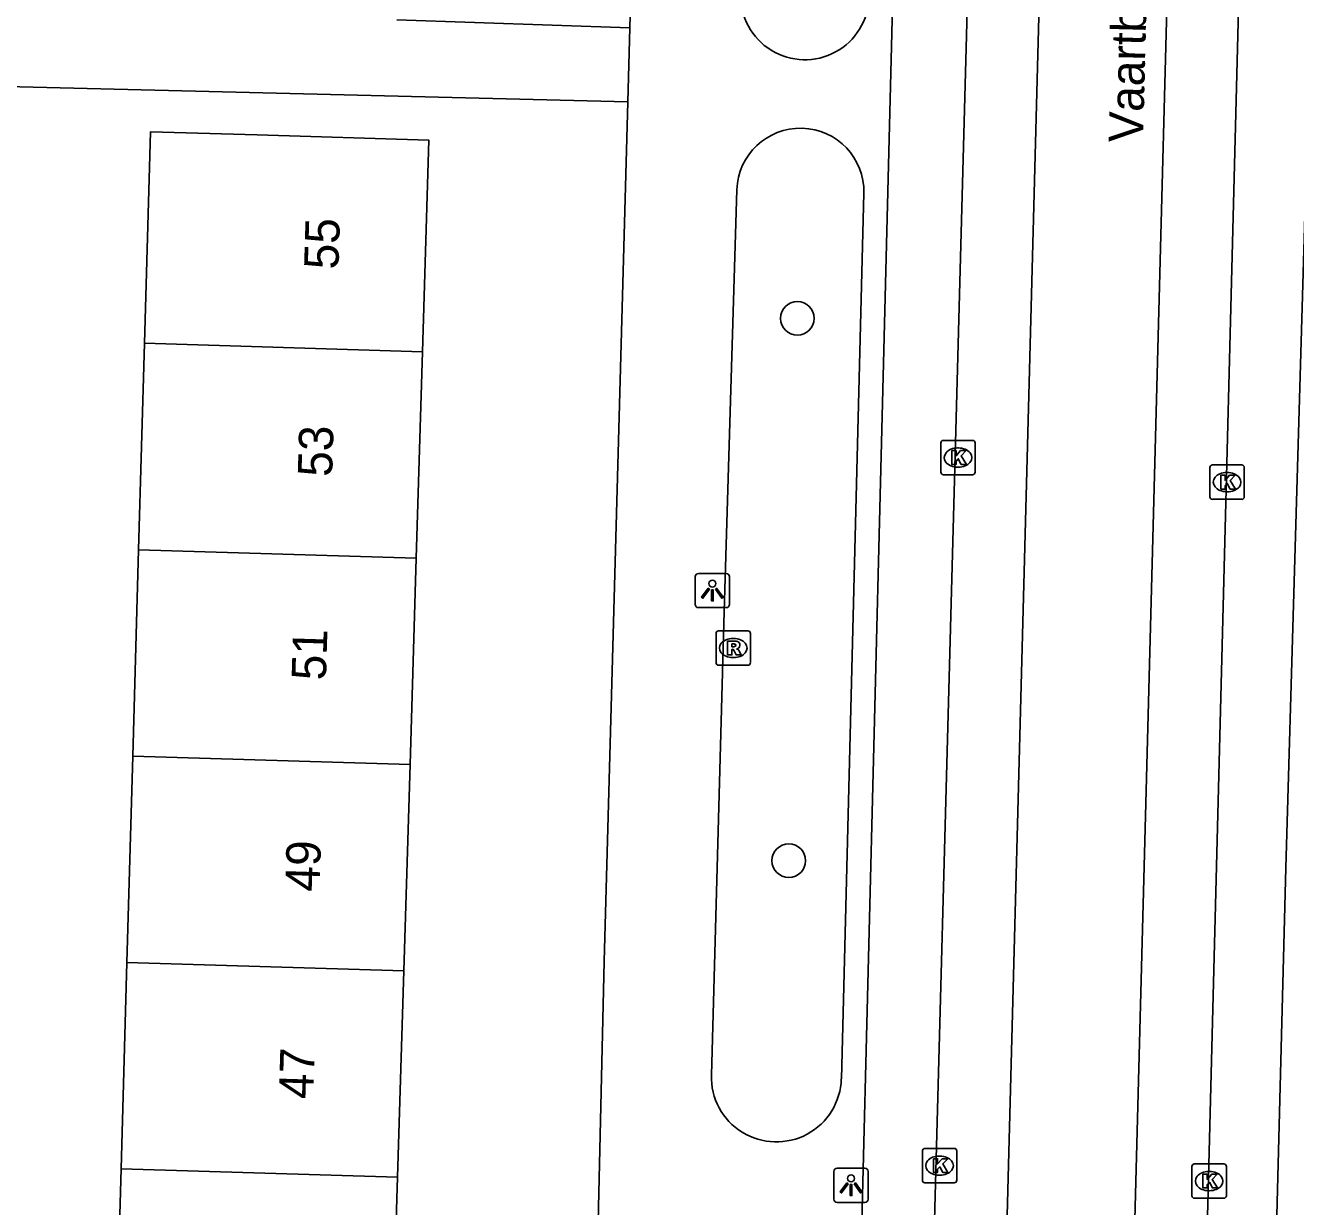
# Model space of a CAD drawing. Extents: x 162026 to 163499, y 387297 to 388169.
# Drawn here: x 162868.46 to 162905.41, y 387834.43 to 387868.81 of the extents above; entities that cross this region are included whole.
import ezdxf

# ---------------------------------------------------------------- set-up
doc = ezdxf.new("R2010")
doc.units = 0
for name, color, linetype in [('IMGEO_Boom', 7, 'Continuous'), ('IMGEO_Fietspad_gesloten', 7, 'Continuous'), ('IMGEO_Kolk', 7, 'Continuous'), ('IMGEO_Lichtpunt', 7, 'Continuous'), ('IMGEO_Openbare_ruimte_label', 7, 'Continuous'), ('IMGEO_Pand', 7, 'Continuous'), ('IMGEO_Pand_nummerreeks', 7, 'Continuous'), ('IMGEO_Rijbaan_lokaal_gesloten', 7, 'Continuous'), ('IMGEO_Rioolput', 7, 'Continuous'), ('IMGEO_Voetpad_open', 7, 'Continuous')]:
    doc.layers.add(name, color=color, linetype=linetype)

msp = doc.modelspace()

# ---------------------------------------------------------------- linework, layer by layer
at = {"layer": 'IMGEO_Boom'}
for centre in [(162890.92, 387860.285), (162890.67, 387844.501)]:
    msp.add_circle(centre, 0.489, dxfattribs=at)
at = {"layer": 'IMGEO_Fietspad_gesloten'}
for points in [[(162893.38, 387777.248), (162896.663, 387899.08), (162897.009, 387912.273)], [(162901.376, 387776.703), (162904.55, 387900.274), (162904.774, 387906.812)]]:
    msp.add_lwpolyline(points, dxfattribs=at)
at = {"layer": 'IMGEO_Kolk'}
for p, q in [((162895.092, 387855.808), (162895.092, 387856.66)), ((162895.167, 387856.734), (162896.019, 387856.734)), ((162895.58, 387856.514), (162895.605, 387856.514)), ((162896.093, 387856.66), (162896.093, 387855.808)), ((162896.019, 387855.734), (162895.167, 387855.734)), ((162895.603, 387855.954), (162895.578, 387855.954)), ((162902.919, 387855.092), (162902.919, 387855.944)), ((162902.994, 387856.018), (162903.846, 387856.018)), ((162903.407, 387855.798), (162903.432, 387855.798)), ((162903.92, 387855.944), (162903.92, 387855.092)), ((162903.846, 387855.018), (162902.994, 387855.018)), ((162903.43, 387855.238), (162903.405, 387855.238)), ((162894.631, 387836.126), (162895.483, 387836.126)), ((162894.556, 387835.2), (162894.556, 387836.052)), ((162895.044, 387835.906), (162895.069, 387835.906)), ((162895.557, 387836.052), (162895.557, 387835.2)), ((162895.067, 387835.346), (162895.042, 387835.346)), ((162902.399, 387834.75), (162902.399, 387835.602)), ((162902.474, 387835.676), (162903.326, 387835.676)), ((162902.887, 387835.456), (162902.912, 387835.456)), ((162903.4, 387835.602), (162903.4, 387834.75)), ((162895.483, 387835.126), (162894.631, 387835.126)), ((162903.326, 387834.676), (162902.474, 387834.676)), ((162902.91, 387834.896), (162902.885, 387834.896))]:
    msp.add_line(p, q, dxfattribs=at)
for points in [[(162895.092, 387855.808), (162895.092, 387856.66)], [(162895.167, 387856.734), (162896.019, 387856.734)], [(162895.413, 387856.434), (162895.536, 387856.434), (162895.536, 387856.283), (162895.666, 387856.434), (162895.83, 387856.434), (162895.684, 387856.283), (162895.837, 387856.034), (162895.685, 387856.034), (162895.6, 387856.198), (162895.536, 387856.131), (162895.536, 387856.034), (162895.413, 387856.034), (162895.413, 387856.434)], [(162896.093, 387856.66), (162896.093, 387855.808)], [(162896.019, 387855.734), (162895.167, 387855.734)], [(162902.919, 387855.092), (162902.919, 387855.944)], [(162902.994, 387856.018), (162903.846, 387856.018)], [(162903.24, 387855.718), (162903.363, 387855.718), (162903.363, 387855.567), (162903.493, 387855.718), (162903.657, 387855.718), (162903.511, 387855.567), (162903.664, 387855.318), (162903.512, 387855.318), (162903.427, 387855.482), (162903.363, 387855.415), (162903.363, 387855.318), (162903.24, 387855.318), (162903.24, 387855.718)], [(162903.92, 387855.944), (162903.92, 387855.092)], [(162903.846, 387855.018), (162902.994, 387855.018)], [(162894.631, 387836.126), (162895.483, 387836.126)], [(162894.556, 387835.2), (162894.556, 387836.052)], [(162894.877, 387835.826), (162895, 387835.826), (162895, 387835.675), (162895.13, 387835.826), (162895.294, 387835.826), (162895.148, 387835.675), (162895.301, 387835.426), (162895.149, 387835.426), (162895.064, 387835.59), (162895, 387835.523), (162895, 387835.426), (162894.877, 387835.426), (162894.877, 387835.826)], [(162895.557, 387836.052), (162895.557, 387835.2)], [(162902.399, 387834.75), (162902.399, 387835.602)], [(162902.474, 387835.676), (162903.326, 387835.676)], [(162902.72, 387835.376), (162902.843, 387835.376), (162902.843, 387835.225), (162902.973, 387835.376), (162903.137, 387835.376), (162902.991, 387835.225), (162903.144, 387834.976), (162902.992, 387834.976), (162902.907, 387835.14), (162902.843, 387835.073), (162902.843, 387834.976), (162902.72, 387834.976), (162902.72, 387835.376)], [(162903.4, 387835.602), (162903.4, 387834.75)], [(162895.483, 387835.126), (162894.631, 387835.126)], [(162903.326, 387834.676), (162902.474, 387834.676)]]:
    msp.add_lwpolyline(points, dxfattribs=at)
for centre, start, end in [((162895.169, 387856.658), 91.552, 178.448), ((162895.169, 387856.658), 91.552, 178.448), ((162896.017, 387856.658), 1.552, 88.448), ((162896.017, 387856.658), 1.552, 88.448), ((162895.169, 387855.81), 181.552, 268.448), ((162895.169, 387855.81), 181.552, 268.448), ((162896.017, 387855.81), 271.552, 358.448), ((162896.017, 387855.81), 271.552, 358.448), ((162902.996, 387855.942), 91.552, 178.448), ((162902.996, 387855.942), 91.552, 178.448), ((162903.844, 387855.942), 1.552, 88.448), ((162903.844, 387855.942), 1.552, 88.448), ((162902.996, 387855.094), 181.552, 268.448), ((162902.996, 387855.094), 181.552, 268.448), ((162903.844, 387855.094), 271.552, 358.448), ((162903.844, 387855.094), 271.552, 358.448), ((162894.633, 387836.05), 91.552, 178.448), ((162894.633, 387836.05), 91.552, 178.448), ((162895.481, 387836.05), 1.552, 88.448), ((162895.481, 387836.05), 1.552, 88.448), ((162902.476, 387835.6), 91.552, 178.448), ((162902.476, 387835.6), 91.552, 178.448), ((162903.324, 387835.6), 1.552, 88.448), ((162903.324, 387835.6), 1.552, 88.448), ((162894.633, 387835.202), 181.552, 268.448), ((162894.633, 387835.202), 181.552, 268.448), ((162895.481, 387835.202), 271.552, 358.448), ((162895.481, 387835.202), 271.552, 358.448), ((162902.476, 387834.752), 181.552, 268.448), ((162902.476, 387834.752), 181.552, 268.448), ((162903.324, 387834.752), 271.552, 358.448), ((162903.324, 387834.752), 271.552, 358.448)]:
    msp.add_arc(centre, 0.0765, start, end, dxfattribs=at)
for centre, major_axis, ratio, start_param, end_param in [((162895.579, 387856.234), (-0.387, 0.002), 0.722429, 4.712389, 7.853982), ((162895.604, 387856.234), (-0.39, 0.002), 0.717154, 1.570796, 4.712389), ((162903.406, 387855.518), (-0.387, 0.002), 0.722429, 4.712389, 7.853982), ((162903.431, 387855.518), (-0.39, 0.002), 0.717154, 1.570796, 4.712389), ((162895.043, 387835.626), (-0.387, 0.002), 0.722429, 4.712389, 7.853982), ((162895.068, 387835.626), (-0.39, 0.002), 0.717154, 1.570796, 4.712389), ((162902.886, 387835.176), (-0.387, 0.002), 0.722429, 4.712389, 7.853982), ((162902.911, 387835.176), (-0.39, 0.002), 0.717154, 1.570796, 4.712389)]:
    msp.add_ellipse(centre, major_axis=major_axis, ratio=ratio, start_param=start_param, end_param=end_param, dxfattribs=at)
at = {"layer": 'IMGEO_Lichtpunt'}
for p, q in [((162887.947, 387852.767), (162887.947, 387851.96)), ((162887.947, 387852.767), (162887.947, 387851.96)), ((162888.849, 387852.862), (162888.041, 387852.862)), ((162888.849, 387852.862), (162888.041, 387852.862)), ((162888.943, 387851.96), (162888.943, 387852.767)), ((162888.943, 387851.96), (162888.943, 387852.767)), ((162888.041, 387851.866), (162888.849, 387851.866)), ((162888.041, 387851.866), (162888.849, 387851.866)), ((162891.982, 387835.458), (162891.982, 387834.651)), ((162891.982, 387835.458), (162891.982, 387834.651)), ((162892.884, 387835.553), (162892.076, 387835.553)), ((162892.884, 387835.553), (162892.076, 387835.553)), ((162892.978, 387834.651), (162892.978, 387835.458)), ((162892.978, 387834.651), (162892.978, 387835.458)), ((162892.076, 387834.557), (162892.884, 387834.557)), ((162892.076, 387834.557), (162892.884, 387834.557))]:
    msp.add_line(p, q, dxfattribs=at)
for points in [[(162888.321, 387852.431), (162888.36, 387852.403), (162888.172, 387852.141), (162888.134, 387852.168), (162888.321, 387852.431)], [(162888.423, 387852.383), (162888.47, 387852.383), (162888.47, 387852.061), (162888.423, 387852.061), (162888.423, 387852.383)], [(162888.533, 387852.403), (162888.571, 387852.43), (162888.758, 387852.168), (162888.719, 387852.14), (162888.533, 387852.403)], [(162892.356, 387835.122), (162892.395, 387835.094), (162892.207, 387834.832), (162892.169, 387834.859), (162892.356, 387835.122)], [(162892.458, 387835.074), (162892.505, 387835.074), (162892.505, 387834.752), (162892.458, 387834.752), (162892.458, 387835.074)], [(162892.568, 387835.094), (162892.606, 387835.121), (162892.793, 387834.859), (162892.754, 387834.831), (162892.568, 387835.094)]]:
    msp.add_lwpolyline(points, dxfattribs=at)
for centre in [(162888.446, 387852.565), (162892.481, 387835.256)]:
    msp.add_circle(centre, 0.0994, dxfattribs=at)
for centre, start, end in [((162888.041, 387852.767), 90, 180), ((162888.041, 387852.767), 90, 180), ((162888.849, 387852.767), 0, 90), ((162888.849, 387852.767), 0, 90), ((162888.041, 387851.96), 180, 270), ((162888.041, 387851.96), 180, 270), ((162888.849, 387851.96), 270, 0), ((162888.849, 387851.96), 270, 360), ((162892.076, 387835.458), 90, 180), ((162892.076, 387835.458), 90, 180), ((162892.884, 387835.458), 0, 90), ((162892.884, 387835.458), 0, 90), ((162892.076, 387834.651), 180, 270), ((162892.076, 387834.651), 180, 270), ((162892.884, 387834.651), 270, 0), ((162892.884, 387834.651), 270, 360)]:
    msp.add_arc(centre, 0.0946, start, end, dxfattribs=at)
at = {"layer": 'IMGEO_Pand'}
for points in [[(162880.015, 387859.315), (162880.202, 387865.469), (162875.205, 387865.621), (162872.101, 387865.715), (162871.926, 387859.558)], [(162871.755, 387853.549), (162871.926, 387859.558)], [(162871.926, 387859.558), (162880.015, 387859.315)], [(162880.015, 387859.315), (162879.833, 387853.307)], [(162871.584, 387847.542), (162871.755, 387853.549)], [(162879.833, 387853.307), (162871.755, 387853.549)], [(162879.833, 387853.307), (162879.65, 387847.3)], [(162871.584, 387847.542), (162871.413, 387841.535)], [(162879.65, 387847.3), (162871.584, 387847.542)], [(162879.468, 387841.294), (162879.65, 387847.3)], [(162871.413, 387841.535), (162871.242, 387835.528)], [(162871.413, 387841.535), (162879.468, 387841.294)], [(162879.285, 387835.287), (162879.468, 387841.294)], [(162871.242, 387835.528), (162871.072, 387829.519)], [(162879.285, 387835.287), (162871.242, 387835.528)], [(162879.103, 387829.279), (162879.285, 387835.287)]]:
    msp.add_lwpolyline(points, dxfattribs=at)
at = {"layer": 'IMGEO_Rijbaan_lokaal_gesloten'}
for points in [[(162899.085, 387912.416), (162895.507, 387776.882)], [(162902.8, 387912.277), (162899.228, 387776.77)]]:
    msp.add_lwpolyline(points, dxfattribs=at)
at = {"layer": 'IMGEO_Rioolput'}
for p, q in [((162888.553, 387850.264), (162888.553, 387851.116)), ((162888.628, 387851.19), (162889.48, 387851.19)), ((162889.041, 387850.97), (162889.066, 387850.97)), ((162889.554, 387851.116), (162889.554, 387850.264)), ((162889.48, 387850.19), (162888.628, 387850.19)), ((162889.064, 387850.41), (162889.039, 387850.41))]:
    msp.add_line(p, q, dxfattribs=at)
for points in [[(162888.553, 387850.264), (162888.553, 387851.116)], [(162888.628, 387851.19), (162889.48, 387851.19)], [(162889.142, 387850.888), (162888.89, 387850.89), (162888.89, 387850.49)], [(162889.554, 387851.116), (162889.554, 387850.264)], [(162888.89, 387850.49), (162889.014, 387850.49), (162889.014, 387850.652), (162889.025, 387850.652)], [(162889.068, 387850.809), (162889.014, 387850.809), (162889.014, 387850.728)], [(162889.014, 387850.728), (162889.066, 387850.728)], [(162889.072, 387850.623), (162889.143, 387850.49), (162889.283, 387850.49), (162889.218, 387850.616)], [(162889.48, 387850.19), (162888.628, 387850.19)]]:
    msp.add_lwpolyline(points, dxfattribs=at)
for centre, radius, start, end in [((162888.63, 387851.114), 0.0765, 91.552, 178.448), ((162888.63, 387851.114), 0.0765, 91.552, 178.448), ((162889.141, 387850.778), 0.109, 350.3612, 89.416), ((162889.478, 387851.114), 0.0765, 1.552, 88.448), ((162889.478, 387851.114), 0.0765, 1.552, 88.448), ((162889.024, 387850.599), 0.0533, 26.0293, 88.6989), ((162889.05, 387850.917), 0.19, 274.7715, 282.9687), ((162889.074, 387850.713), 0.0964, 77.0061, 93.1865), ((162889.088, 387850.77), 0.0378, 276.6634, 79.6772), ((162889.139, 387850.778), 0.112, 277.5842, 350.9817), ((162889.123, 387850.563), 0.108, 29.5134, 73.7905), ((162888.63, 387850.266), 0.0765, 181.552, 268.448), ((162888.63, 387850.266), 0.0765, 181.552, 268.448), ((162889.478, 387850.266), 0.0765, 271.552, 358.448), ((162889.478, 387850.266), 0.0765, 271.552, 358.448)]:
    msp.add_arc(centre, radius, start, end, dxfattribs=at)
for centre, major_axis, ratio, start_param, end_param in [((162889.04, 387850.69), (-0.387, 0.002), 0.722429, 4.712389, 7.853982), ((162889.065, 387850.69), (-0.39, 0.002), 0.717154, 1.570796, 4.712389)]:
    msp.add_ellipse(centre, major_axis=major_axis, ratio=ratio, start_param=start_param, end_param=end_param, dxfattribs=at)
at = {"layer": 'IMGEO_Voetpad_open'}
for points in [[(162887.403, 387918.244), (162886.045, 387868.738)], [(162891.549, 387780.469), (162891.496, 387780.824), (162891.466, 387781.316), (162894.678, 387908.582)], [(162904.774, 387906.812), (162904.792, 387906.717), (162904.844, 387906.478), (162904.951, 387906.246), (162905.079, 387906.025), (162905.225, 387905.816), (162905.39, 387905.622), (162905.461, 387905.548), (162906.319, 387904.578), (162906.41, 387904.482), (162906.518, 387904.348), (162906.613, 387904.205), (162906.695, 387904.054), (162906.764, 387903.896), (162906.818, 387903.732), (162906.857, 387903.565), (162905.127, 387844.291), (162903.473, 387780.214)], [(162886.045, 387868.738), (162879.262, 387868.97)], [(162886.045, 387868.738), (162885.986, 387866.589)], [(162862.779, 387867.158), (162885.986, 387866.589)], [(162885.986, 387866.589), (162885.299, 387841.567), (162884.452, 387804.959)], [(162888.786, 387851.757), (162889.159, 387864.027)], [(162892.855, 387863.928), (162892.199, 387838.154)], [(162888.418, 387838.263), (162888.786, 387851.757)]]:
    msp.add_lwpolyline(points, dxfattribs=at)
for centre, radius, start, end in [((162891.137, 387869.679), 1.868, 178.4766, 358.486), ((162891.007, 387863.97), 1.849, 358.6989, 178.2324), ((162890.308, 387838.208), 1.891, 178.3184, 358.379)]:
    msp.add_arc(centre, radius, start, end, dxfattribs=at)

# ---------------------------------------------------------------- texts
at = {"layer": 'IMGEO_Openbare_ruimte_label'}
msp.add_text('Vaartbroek', height=1, rotation=88.6252, dxfattribs=at).set_placement((162900.977, 387865.397))
at = {"layer": 'IMGEO_Pand_nummerreeks'}
for s, p in [('55', (162877.566, 387861.701)), ('53', (162877.382, 387855.664)), ('51', (162877.203, 387849.74)), ('49', (162877.015, 387843.59)), ('47', (162876.832, 387837.553))]:
    msp.add_text(s, height=1, rotation=88.2599, dxfattribs=at).set_placement(p)

doc.saveas('drawing.dxf')
